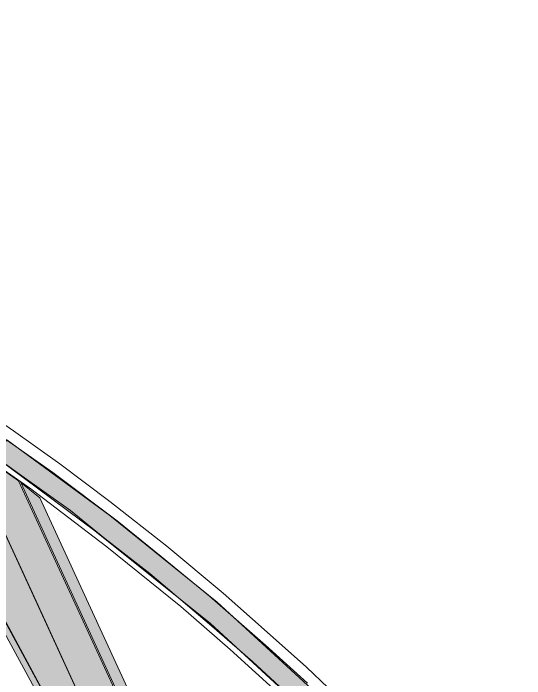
# Model space of a CAD drawing. Extents: x 2356431 to 2371438, y 6972864 to 6982525.
# Drawn here: x 2370624.26 to 2370640.13, y 6981551.14 to 6981571.75 of the extents above; entities that cross this region are included whole.
import ezdxf

# ---------------------------------------------------------------- set-up
doc = ezdxf.new("R2010")
doc.units = 0
doc.header["$LTSCALE"] = 5.6
for name, color, linetype, lineweight in [('10', 7, 'Continuous', 13), ('11', 7, 'Continuous', 13), ('12', 7, 'Continuous', 13), ('13', 7, 'Continuous', 13), ('9', 7, 'Continuous', 13)]:
    doc.layers.add(name, color=color, linetype=linetype, lineweight=lineweight)

msp = doc.modelspace()

# ---------------------------------------------------------------- hatches: boundary and pattern name
at = {"layer": '10'}
for points in [[(2370638.074, 6981524.705), (2370632.311, 6981537.218), (2370625.517, 6981549.735), (2370619.719, 6981560.407), (2370620.058, 6981560.183), (2370627.851, 6981545.818), (2370632.546, 6981537.053), (2370637.962, 6981525.283)], [(2370639.117, 6981526.31), (2370638.74, 6981526.727), (2370638.428, 6981527.239), (2370638.329, 6981527.188), (2370624.495, 6981557.212), (2370625.085, 6981556.743)]]:
    msp.add_hatch(color=256, dxfattribs=at).paths.add_polyline_path(points)
at = {"layer": '11'}
msp.add_hatch(color=256, dxfattribs=at).paths.add_polyline_path([(2370628.352, 6981546.162), (2370627.801, 6981545.896), (2370627.134, 6981547.13), (2370620.792, 6981558.889), (2370620.56, 6981559.296), (2370620.039, 6981560.223), (2370621.382, 6981559.348), (2370622.673, 6981558.498), (2370624.804, 6981553.9)])
at = {"layer": '13'}
msp.add_hatch(color=256, dxfattribs=at).paths.add_polyline_path([(2370642.328, 6981540.232), (2370639.683, 6981543.444), (2370636.992, 6981546.495), (2370634.087, 6981549.436), (2370630.382, 6981552.85), (2370626.798, 6981555.72), (2370623.708, 6981557.998), (2370624.065, 6981558.534), (2370627.254, 6981556.194), (2370630.587, 6981553.511), (2370634.783, 6981549.652), (2370637.474, 6981546.915), (2370640.237, 6981543.811), (2370642.836, 6981540.599)])
at = {"layer": '9'}
msp.add_hatch(color=256, dxfattribs=at).paths.add_polyline_path([(2370638.016, 6981525.225), (2370639.502, 6981525.987), (2370639.087, 6981526.212), (2370638.751, 6981526.506), (2370638.536, 6981526.765), (2370638.332, 6981527.118), (2370624.429, 6981557.27), (2370622.673, 6981558.498), (2370628.352, 6981546.162), (2370627.801, 6981545.896), (2370630.765, 6981540.396), (2370632.52, 6981537.164), (2370632.81, 6981536.51)])

# ---------------------------------------------------------------- linework, layer by layer
at = {"layer": '10'}
for points in [[(2370638.074, 6981524.705), (2370632.311, 6981537.218), (2370625.517, 6981549.735), (2370619.719, 6981560.407), (2370620.058, 6981560.183), (2370627.851, 6981545.818), (2370632.546, 6981537.053), (2370637.962, 6981525.283)], [(2370639.117, 6981526.31), (2370638.74, 6981526.727), (2370638.428, 6981527.239), (2370638.329, 6981527.188), (2370624.495, 6981557.212), (2370625.085, 6981556.743)]]:
    msp.add_lwpolyline(points, close=True, dxfattribs=at)
at = {"layer": '11'}
msp.add_lwpolyline([(2370628.352, 6981546.162), (2370627.801, 6981545.896), (2370627.134, 6981547.13), (2370620.792, 6981558.889), (2370620.56, 6981559.296), (2370620.039, 6981560.223), (2370621.382, 6981559.348), (2370622.673, 6981558.498), (2370624.804, 6981553.9)], close=True, dxfattribs=at)
at = {"layer": '12'}
for points in [[(2370593.074, 6981571.755), (2370595.144, 6981571.356), (2370596.605, 6981571.029), (2370598.281, 6981570.611), (2370599.544, 6981570.275), (2370602.039, 6981569.532), (2370604.281, 6981568.789), (2370606.133, 6981568.119), (2370607.608, 6981567.529), (2370609, 6981566.969), (2370610.595, 6981566.242), (2370612.783, 6981565.238), (2370614.463, 6981564.374), (2370616.324, 6981563.384), (2370617.799, 6981562.526), (2370619.08, 6981561.785), (2370620.993, 6981560.589), (2370622.874, 6981559.358), (2370625.492, 6981557.528), (2370627.489, 6981556.033), (2370628.855, 6981554.921), (2370630.347, 6981553.693), (2370632.084, 6981552.175), (2370633.385, 6981550.995)], [(2370633.352, 6981550.135), (2370631.682, 6981551.669), (2370630.426, 6981552.763), (2370628.494, 6981554.398), (2370627.108, 6981555.482), (2370626.036, 6981556.346), (2370624.457, 6981557.476), (2370623.068, 6981558.468), (2370621.609, 6981559.461), (2370619.259, 6981560.924), (2370616.931, 6981562.306), (2370614.898, 6981563.407), (2370612.326, 6981564.739), (2370609.874, 6981565.899), (2370607.11, 6981567.045), (2370604.354, 6981568.106), (2370601.499, 6981569.064), (2370598.544, 6981569.916), (2370595.566, 6981570.616), (2370591.406, 6981571.421)], [(2370634.034, 6981550.854), (2370633.364, 6981551.494), (2370632.135, 6981552.579), (2370630.772, 6981553.783), (2370629.024, 6981555.245), (2370627.26, 6981556.624), (2370625.711, 6981557.799), (2370624.273, 6981558.816), (2370622.453, 6981560.063)], [(2370622.962, 6981558.301), (2370624.804, 6981557.021), (2370627.17, 6981555.226), (2370629.461, 6981553.375), (2370630.99, 6981552.04), (2370633.23, 6981550.003)]]:
    msp.add_lwpolyline(points, dxfattribs=at)
at = {"layer": '13'}
msp.add_lwpolyline([(2370642.328, 6981540.232), (2370639.683, 6981543.444), (2370636.992, 6981546.495), (2370634.087, 6981549.436), (2370630.382, 6981552.85), (2370626.798, 6981555.72), (2370623.708, 6981557.998), (2370624.065, 6981558.534), (2370627.254, 6981556.194), (2370630.587, 6981553.511), (2370634.783, 6981549.652), (2370637.474, 6981546.915), (2370640.237, 6981543.811), (2370642.836, 6981540.599)], close=True, dxfattribs=at)
at = {"layer": '9'}
msp.add_lwpolyline([(2370638.016, 6981525.225), (2370639.502, 6981525.987), (2370639.087, 6981526.212), (2370638.751, 6981526.506), (2370638.536, 6981526.765), (2370638.332, 6981527.118), (2370624.429, 6981557.27), (2370622.673, 6981558.498), (2370628.352, 6981546.162), (2370627.801, 6981545.896), (2370630.765, 6981540.396), (2370632.52, 6981537.164), (2370632.81, 6981536.51)], close=True, dxfattribs=at)

doc.saveas('drawing.dxf')
